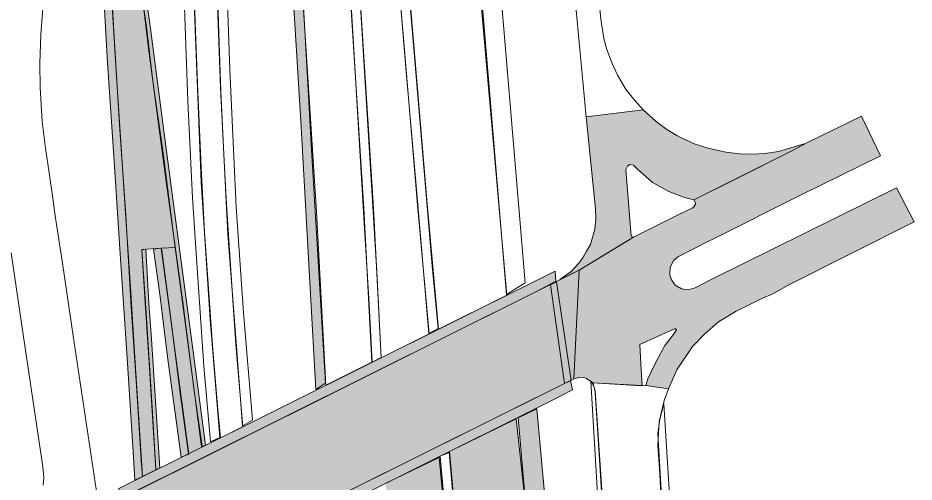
# Model space of a CAD drawing. Extents: x 2356431 to 2371438, y 6972864 to 6982525.
# Drawn here: x 2370057.35 to 2370098.21, y 6980460.74 to 6980481.89 of the extents above; entities that cross this region are included whole.
import ezdxf

# ---------------------------------------------------------------- set-up
doc = ezdxf.new("R2010")
doc.units = 0
doc.header["$LTSCALE"] = 5.6
for name, color, linetype, lineweight in [('10', 7, 'Continuous', 13), ('11', 7, 'Continuous', 13), ('12', 7, 'Continuous', 13), ('14', 7, 'Continuous', 13), ('9', 7, 'Continuous', 13)]:
    doc.layers.add(name, color=color, linetype=linetype, lineweight=lineweight)

msp = doc.modelspace()

# ---------------------------------------------------------------- hatches: boundary and pattern name
at = {"layer": '10'}
for points in [[(2370061.998, 6980495.212), (2370062.205, 6980495.82), (2370062.158, 6980494.532), (2370062.264, 6980492.607), (2370062.412, 6980490.213), (2370062.612, 6980487.943), (2370063.113, 6980483.482), (2370063.39, 6980481.404), (2370064.094, 6980476.048), (2370065.351, 6980466.571), (2370065.899, 6980462.433), (2370065.746, 6980462.358), (2370065.384, 6980464.9), (2370064.873, 6980468.935), (2370064.084, 6980474.66), (2370063.326, 6980480.386), (2370062.734, 6980485.288), (2370062.461, 6980487.906), (2370062.205, 6980490.449), (2370062.105, 6980492.297), (2370062.004, 6980494.3)], [(2370061.116, 6980492.097), (2370061.41, 6980493.153), (2370061.384, 6980490.377), (2370061.381, 6980488.729), (2370061.48, 6980485.473), (2370061.732, 6980481.01), (2370061.987, 6980477.034), (2370062.268, 6980472.868), (2370062.518, 6980468.744), (2370062.79, 6980464.67), (2370062.974, 6980461.735), (2370063.023, 6980461.004), (2370062.678, 6980460.827), (2370062.599, 6980462.116), (2370062.339, 6980466.151), (2370061.997, 6980471.365), (2370061.734, 6980475.359), (2370061.44, 6980479.848), (2370061.201, 6980483.916), (2370061.088, 6980487.339), (2370061.089, 6980490.841)], [(2370070.934, 6980464.96), (2370070.249, 6980477.189), (2370069.668, 6980486.54), (2370070.147, 6980486.506), (2370070.735, 6980475.886), (2370071.369, 6980465.251)], [(2370063.175, 6980471.348), (2370063.326, 6980468.881), (2370063.435, 6980467.251), (2370063.82, 6980461.383), (2370063.644, 6980461.317), (2370063.48, 6980463.892), (2370063.192, 6980468.448), (2370063.003, 6980471.329)], [(2370063.531, 6980471.354), (2370063.881, 6980471.405), (2370064.29, 6980468.36), (2370065.138, 6980462.022), (2370064.792, 6980461.879), (2370064.174, 6980466.444), (2370063.832, 6980469.185)], [(2370087.226, 6980426.987), (2370083.349, 6980442.931), (2370082.618, 6980446.178), (2370081.572, 6980451.392), (2370080.981, 6980455.377), (2370080.446, 6980460.341), (2370080.152, 6980463.664), (2370081.015, 6980464.088), (2370081.573, 6980457.9), (2370082.163, 6980453.363), (2370083, 6980448.712), (2370083.471, 6980446.562), (2370084.623, 6980441.218), (2370087.704, 6980427.094)], [(2370077.81, 6980453.447), (2370077.03, 6980462.132), (2370080.069, 6980463.622), (2370080.965, 6980455.331), (2370079.808, 6980455.201), (2370079.984, 6980453.44)]]:
    msp.add_hatch(color=256, dxfattribs=at).paths.add_polyline_path(points)
at = {"layer": '11'}
for points in [[(2370061.631, 6980482.662), (2370061.856, 6980478.993), (2370062.194, 6980473.908), (2370062.494, 6980469.368), (2370062.711, 6980465.94), (2370062.833, 6980464.078), (2370063.027, 6980461), (2370063.645, 6980461.305), (2370063.451, 6980464.214), (2370063.331, 6980466.199), (2370063.151, 6980468.913), (2370063.013, 6980471.102), (2370062.993, 6980471.341), (2370063.89, 6980471.398), (2370064.526, 6980471.425), (2370063.971, 6980475.723), (2370063.508, 6980479.012), (2370063.208, 6980481.486), (2370063.071, 6980482.426), (2370062.866, 6980483.907), (2370062.754, 6980484.891), (2370062.127, 6980484.852), (2370062.225, 6980483.176), (2370062.259, 6980482.657)], [(2370064.526, 6980471.425), (2370064.837, 6980469.041), (2370065.127, 6980466.881), (2370065.428, 6980464.58), (2370065.707, 6980462.452), (2370065.741, 6980462.328), (2370065.121, 6980462.038), (2370065.084, 6980462.37), (2370064.77, 6980464.683), (2370064.339, 6980468.055), (2370064.088, 6980469.904), (2370063.89, 6980471.398)]]:
    msp.add_hatch(color=256, dxfattribs=at).paths.add_polyline_path(points)
at = {"layer": '12'}
for points in [[(2370080.897, 6980469.886), (2370061.944, 6980460.456), (2370061.975, 6980459.97), (2370080.957, 6980469.412), (2370081.881, 6980469.901), (2370081.85, 6980470.347)], [(2370082.572, 6980465.372), (2370081.902, 6980469.86), (2370081.629, 6980469.726), (2370082.277, 6980465.23)], [(2370081.7, 6980464.457), (2370062.309, 6980454.809), (2370062.278, 6980455.295), (2370081.63, 6980464.923), (2370082.549, 6980465.373), (2370082.643, 6980464.945)]]:
    msp.add_hatch(color=256, dxfattribs=at).paths.add_polyline_path(points)
at = {"layer": '14'}
msp.add_hatch(color=256, dxfattribs=at).paths.add_polyline_path([(2370079.877, 6980420.103), (2370078.823, 6980434.545), (2370077.583, 6980450.967), (2370076.556, 6980461.863), (2370074.127, 6980460.697), (2370074.713, 6980450.548), (2370074.748, 6980450.081), (2370075.074, 6980445.825), (2370075.351, 6980442.097), (2370075.57, 6980439.143), (2370075.85, 6980435.576), (2370075.998, 6980433.541), (2370076.213, 6980430.704), (2370077.21, 6980430.71), (2370076.774, 6980437.083), (2370076.395, 6980441.589), (2370076.008, 6980446.585), (2370075.704, 6980450.852), (2370076.208, 6980450.861), (2370076.266, 6980450.272), (2370076.585, 6980446.275), (2370077.122, 6980439.042), (2370077.379, 6980434.955), (2370077.697, 6980430.784), (2370078.51, 6980420)])
at = {"layer": '9'}
for points in [[(2370082.936, 6980470.399), (2370085.417, 6980471.908), (2370085.305, 6980471.952), (2370085.063, 6980474.98), (2370085.144, 6980475.135), (2370085.254, 6980475.217), (2370085.419, 6980475.187), (2370085.588, 6980475.021), (2370086.279, 6980474.388), (2370087.025, 6980473.974), (2370087.74, 6980473.714), (2370088.164, 6980473.597), (2370092.635, 6980475.828), (2370093.257, 6980476.163), (2370092.491, 6980475.933), (2370092.023, 6980475.809), (2370091.407, 6980475.717), (2370090.814, 6980475.681), (2370090.261, 6980475.694), (2370089.621, 6980475.771), (2370088.826, 6980475.952), (2370088.221, 6980476.141), (2370087.693, 6980476.373), (2370087.391, 6980476.535), (2370086.932, 6980476.809), (2370086.457, 6980477.164), (2370085.856, 6980477.697), (2370083.266, 6980477.378), (2370083.68, 6980473.191), (2370083.698, 6980472.736), (2370083.65, 6980472.27), (2370083.452, 6980471.565), (2370083.281, 6980471.26), (2370083.127, 6980470.985), (2370082.925, 6980470.723), (2370082.571, 6980470.338), (2370082.053, 6980469.965), (2370082.936, 6980470.399)], [(2370098.209, 6980472.594), (2370092.467, 6980469.713), (2370091.765, 6980469.326), (2370091.268, 6980469.108), (2370090.657, 6980468.806), (2370090.094, 6980468.528), (2370089.293, 6980468.038), (2370088.667, 6980467.5), (2370088.101, 6980466.92), (2370087.397, 6980465.85), (2370087.005, 6980464.994), (2370085.979, 6980465.15), (2370086.067, 6980465.45), (2370086.229, 6980465.77), (2370086.449, 6980466.236), (2370086.847, 6980466.964), (2370087.276, 6980467.516), (2370087.383, 6980467.683), (2370087.315, 6980467.745), (2370085.707, 6980467.008), (2370085.762, 6980465.859), (2370085.812, 6980465.144), (2370083.569, 6980465.27), (2370083.269, 6980465.456), (2370083.238, 6980465.479), (2370083.133, 6980465.503), (2370082.963, 6980465.52), (2370082.697, 6980465.455), (2370082.935, 6980470.399), (2370085.387, 6980471.893), (2370087.551, 6980472.961), (2370088.097, 6980473.221), (2370088.165, 6980473.276), (2370088.252, 6980473.438), (2370088.164, 6980473.598), (2370090.093, 6980474.563), (2370092.635, 6980475.829), (2370093.355, 6980476.211), (2370095.819, 6980477.414), (2370096.671, 6980475.604), (2370093.06, 6980473.826), (2370088.997, 6980471.798), (2370088.866, 6980471.731), (2370087.468, 6980471.017), (2370087.24, 6980470.831), (2370087.081, 6980470.518), (2370087.076, 6980470.195), (2370087.13, 6980469.99), (2370087.31, 6980469.721), (2370087.602, 6980469.544), (2370087.912, 6980469.497), (2370088.231, 6980469.589), (2370088.989, 6980469.984), (2370097.415, 6980474.149)], [(2370062.295, 6980455.299), (2370061.986, 6980459.973), (2370062.002, 6980459.972), (2370065.155, 6980461.533), (2370082.935, 6980470.399), (2370082.697, 6980465.455)]]:
    msp.add_hatch(color=256, dxfattribs=at).paths.add_polyline_path(points)

# ---------------------------------------------------------------- linework, layer by layer
at = {"layer": '10'}
for points in [[(2370079.623, 6980469.291), (2370078.356, 6980484.56), (2370076.731, 6980503.135), (2370076.202, 6980514.848), (2370076.033, 6980522.906), (2370075.729, 6980531.942), (2370075.558, 6980537.697), (2370075.352, 6980546.611), (2370075.693, 6980546.637), (2370075.895, 6980539.233), (2370076.118, 6980532.795), (2370076.395, 6980521.796), (2370076.775, 6980509.081), (2370077.09, 6980503.679), (2370079.031, 6980486.997), (2370080.471, 6980469.814)], [(2370064.363, 6980542.721), (2370064.609, 6980535.288), (2370064.907, 6980527.193), (2370065.235, 6980515.826), (2370065.773, 6980502.462), (2370066.165, 6980490.357), (2370066.582, 6980478.706), (2370066.922, 6980472.044), (2370067.319, 6980466.905), (2370067.593, 6980463.304), (2370068.051, 6980463.557), (2370067.642, 6980468.447), (2370067.299, 6980473.26), (2370067.012, 6980479.53), (2370066.847, 6980484.319), (2370066.574, 6980492.642), (2370066.287, 6980500.376), (2370065.781, 6980514.636), (2370065.292, 6980528.962), (2370065.005, 6980536.866), (2370064.793, 6980542.699)], [(2370076.528, 6980467.712), (2370076.015, 6980473.414), (2370073.75, 6980500.359), (2370072.432, 6980515.001), (2370076.233, 6980515.025), (2370076.255, 6980514.469), (2370076.569, 6980505.974), (2370077.085, 6980499.331), (2370077.587, 6980493.658), (2370078.373, 6980483.55), (2370079.639, 6980469.263)], [(2370071.386, 6980465.155), (2370070.963, 6980473.062), (2370070.101, 6980486.53), (2370068.581, 6980486.508), (2370068.529, 6980498.4), (2370068.509, 6980501.587), (2370068.482, 6980508.473), (2370070.635, 6980508.665), (2370071.397, 6980500.149), (2370073.119, 6980473.2), (2370073.492, 6980466.203)], [(2370064.061, 6980508.063), (2370064.49, 6980508.103), (2370064.712, 6980502.036), (2370064.9, 6980496.081), (2370065.302, 6980484.88), (2370065.708, 6980474.406), (2370066.109, 6980468.157), (2370066.55, 6980462.775), (2370066.137, 6980462.571), (2370065.827, 6980466.031), (2370065.486, 6980470.949), (2370065.317, 6980473.687), (2370065.092, 6980478.101), (2370064.957, 6980481.945), (2370064.725, 6980489.065), (2370064.453, 6980496.617), (2370064.164, 6980504.203)], [(2370061.998, 6980495.212), (2370062.205, 6980495.82), (2370062.158, 6980494.532), (2370062.264, 6980492.607), (2370062.412, 6980490.213), (2370062.612, 6980487.943), (2370063.113, 6980483.482), (2370063.39, 6980481.404), (2370064.094, 6980476.048), (2370065.351, 6980466.571), (2370065.899, 6980462.433), (2370065.746, 6980462.358), (2370065.384, 6980464.9), (2370064.873, 6980468.935), (2370064.084, 6980474.66), (2370063.326, 6980480.386), (2370062.734, 6980485.288), (2370062.461, 6980487.906), (2370062.205, 6980490.449), (2370062.105, 6980492.297), (2370062.004, 6980494.3)], [(2370061.116, 6980492.097), (2370061.41, 6980493.153), (2370061.384, 6980490.377), (2370061.381, 6980488.729), (2370061.48, 6980485.473), (2370061.732, 6980481.01), (2370061.987, 6980477.034), (2370062.268, 6980472.868), (2370062.518, 6980468.744), (2370062.79, 6980464.67), (2370062.974, 6980461.735), (2370063.023, 6980461.004), (2370062.678, 6980460.827), (2370062.599, 6980462.116), (2370062.339, 6980466.151), (2370061.997, 6980471.365), (2370061.734, 6980475.359), (2370061.44, 6980479.848), (2370061.201, 6980483.916), (2370061.088, 6980487.339), (2370061.089, 6980490.841)], [(2370070.934, 6980464.96), (2370070.249, 6980477.189), (2370069.668, 6980486.54), (2370070.147, 6980486.506), (2370070.735, 6980475.886), (2370071.369, 6980465.251)], [(2370063.175, 6980471.348), (2370063.326, 6980468.881), (2370063.435, 6980467.251), (2370063.82, 6980461.383), (2370063.644, 6980461.317), (2370063.48, 6980463.892), (2370063.192, 6980468.448), (2370063.003, 6980471.329)], [(2370063.531, 6980471.354), (2370063.881, 6980471.405), (2370064.29, 6980468.36), (2370065.138, 6980462.022), (2370064.792, 6980461.879), (2370064.174, 6980466.444), (2370063.832, 6980469.185)], [(2370087.226, 6980426.987), (2370083.349, 6980442.931), (2370082.618, 6980446.178), (2370081.572, 6980451.392), (2370080.981, 6980455.377), (2370080.446, 6980460.341), (2370080.152, 6980463.664), (2370081.015, 6980464.088), (2370081.573, 6980457.9), (2370082.163, 6980453.363), (2370083, 6980448.712), (2370083.471, 6980446.562), (2370084.623, 6980441.218), (2370087.704, 6980427.094)], [(2370077.81, 6980453.447), (2370077.03, 6980462.132), (2370080.069, 6980463.622), (2370080.965, 6980455.331), (2370079.808, 6980455.201), (2370079.984, 6980453.44)], [(2370083.369, 6980398.258), (2370082.04, 6980404.176), (2370081.07, 6980409.481), (2370080.329, 6980415.448), (2370079.939, 6980419.982), (2370079.626, 6980423.712), (2370078.898, 6980433.678), (2370078.61, 6980437.537), (2370077.67, 6980450.313), (2370077.321, 6980453.938), (2370076.606, 6980461.921), (2370077.018, 6980462.094), (2370077.992, 6980451.009), (2370080.112, 6980422.833), (2370080.839, 6980414.751), (2370081.618, 6980408.907), (2370082.419, 6980404.54), (2370083.111, 6980401.288), (2370083.7, 6980398.541)]]:
    msp.add_lwpolyline(points, close=True, dxfattribs=at)
for points in [[(2370064.647, 6980504.191), (2370065.049, 6980492.452), (2370065.324, 6980485.114), (2370065.438, 6980481.677), (2370065.55, 6980478.528), (2370065.698, 6980475.079), (2370065.854, 6980472.124), (2370066.065, 6980469.141), (2370066.229, 6980466.964), (2370066.47, 6980464.052), (2370066.584, 6980462.764), (2370067.602, 6980463.262), (2370067.281, 6980467.028), (2370067.127, 6980469.261), (2370066.967, 6980471.769), (2370066.838, 6980473.648), (2370066.734, 6980475.673), (2370066.601, 6980478.543), (2370066.512, 6980481.19), (2370066.434, 6980483.546), (2370066.269, 6980488.508), (2370066.114, 6980492.48), (2370065.884, 6980499.245), (2370065.55, 6980508.683)], [(2370072.997, 6980508.683), (2370073.969, 6980497.51), (2370075.115, 6980483.907), (2370076.235, 6980470.589), (2370076.511, 6980467.738), (2370076.086, 6980467.512), (2370075.526, 6980474.067), (2370075.018, 6980479.793), (2370074.146, 6980490.502), (2370073.551, 6980497.383), (2370072.825, 6980505.585)], [(2370071.353, 6980505.446), (2370071.814, 6980500.396), (2370072.026, 6980497.376), (2370072.737, 6980486.106), (2370073.244, 6980477.996), (2370073.717, 6980470.328), (2370073.91, 6980466.422), (2370073.509, 6980466.214), (2370073.372, 6980468.848), (2370073.141, 6980472.535), (2370072.492, 6980483.261), (2370071.727, 6980494.97), (2370071.392, 6980500.322), (2370070.907, 6980505.716)], [(2370083.776, 6980460.198), (2370083.467, 6980465.334), (2370083.567, 6980465.199), (2370083.653, 6980464.972), (2370083.688, 6980464.594), (2370084.032, 6980459.152)], [(2370086.731, 6980459.598), (2370086.527, 6980462.959), (2370086.613, 6980463.605), (2370086.803, 6980464.302), (2370087.009, 6980460.894), (2370087.51, 6980453.322)]]:
    msp.add_lwpolyline(points, dxfattribs=at)
at = {"layer": '11'}
for points in [[(2370061.631, 6980482.662), (2370061.856, 6980478.993), (2370062.194, 6980473.908), (2370062.494, 6980469.368), (2370062.711, 6980465.94), (2370062.833, 6980464.078), (2370063.027, 6980461), (2370063.645, 6980461.305), (2370063.451, 6980464.214), (2370063.331, 6980466.199), (2370063.151, 6980468.913), (2370063.013, 6980471.102), (2370062.993, 6980471.341), (2370063.89, 6980471.398), (2370064.526, 6980471.425), (2370063.971, 6980475.723), (2370063.508, 6980479.012), (2370063.208, 6980481.486), (2370063.071, 6980482.426), (2370062.866, 6980483.907), (2370062.754, 6980484.891), (2370062.127, 6980484.852), (2370062.225, 6980483.176), (2370062.259, 6980482.657)], [(2370064.526, 6980471.425), (2370064.837, 6980469.041), (2370065.127, 6980466.881), (2370065.428, 6980464.58), (2370065.707, 6980462.452), (2370065.741, 6980462.328), (2370065.121, 6980462.038), (2370065.084, 6980462.37), (2370064.77, 6980464.683), (2370064.339, 6980468.055), (2370064.088, 6980469.904), (2370063.89, 6980471.398)]]:
    msp.add_lwpolyline(points, close=True, dxfattribs=at)
at = {"layer": '12'}
for points in [[(2370080.897, 6980469.886), (2370061.944, 6980460.456), (2370061.975, 6980459.97), (2370080.957, 6980469.412), (2370081.881, 6980469.901), (2370081.85, 6980470.347)], [(2370082.572, 6980465.372), (2370081.902, 6980469.86), (2370081.629, 6980469.726), (2370082.277, 6980465.23)], [(2370081.7, 6980464.457), (2370062.309, 6980454.809), (2370062.278, 6980455.295), (2370081.63, 6980464.923), (2370082.549, 6980465.373), (2370082.643, 6980464.945)]]:
    msp.add_lwpolyline(points, close=True, dxfattribs=at)
at = {"layer": '14'}
msp.add_lwpolyline([(2370073.912, 6980466.41), (2370073.569, 6980473.228), (2370071.846, 6980500.177), (2370070.806, 6980511.849), (2370069.631, 6980525.636), (2370068.228, 6980540.534), (2370066.496, 6980563.845), (2370065.503, 6980574.405), (2370064.995, 6980578.831), (2370064.434, 6980583.357), (2370063.4, 6980589.928), (2370062.005, 6980597.625), (2370063.456, 6980597.923), (2370063.959, 6980595.016), (2370064.887, 6980589.759), (2370065.578, 6980585.445), (2370066.049, 6980581.868), (2370066.762, 6980576.957), (2370067.326, 6980571.579), (2370067.954, 6980563.953), (2370069.528, 6980542.665), (2370073.305, 6980500.282), (2370075.566, 6980473.375), (2370076.095, 6980467.499)], close=True, dxfattribs=at)
msp.add_lwpolyline([(2370077.583, 6980450.967), (2370076.556, 6980461.863), (2370074.127, 6980460.697)], dxfattribs=at)
at = {"layer": '9'}
for points in [[(2370080.784, 6980503.11), (2370081.641, 6980494.208), (2370082.101, 6980489.362), (2370082.759, 6980482.736), (2370083.266, 6980477.378), (2370085.856, 6980477.697), (2370085.487, 6980478.112), (2370085.088, 6980478.618), (2370084.693, 6980479.278), (2370084.445, 6980479.816), (2370084.207, 6980480.445), (2370084.07, 6980480.957), (2370083.932, 6980481.826), (2370083.363, 6980487.624), (2370082.7, 6980494.503), (2370081.987, 6980501.927), (2370081.308, 6980509.074)], [(2370060.957, 6980460.121), (2370059.862, 6980467.41), (2370059.376, 6980470.721), (2370059.056, 6980472.879), (2370058.923, 6980473.791), (2370058.774, 6980474.824), (2370058.605, 6980475.958), (2370058.463, 6980477.175), (2370058.363, 6980478.723), (2370058.347, 6980479.817), (2370058.394, 6980481.14), (2370058.493, 6980482.33)], [(2370057.039, 6980471.18), (2370057.529, 6980467.876), (2370058.487, 6980461.44), (2370058.528, 6980460.954), (2370058.505, 6980460.599)], [(2370084.088, 6980458.593), (2370083.671, 6980464.894), (2370083.569, 6980465.27), (2370085.797, 6980465.136), (2370085.979, 6980465.15), (2370087.005, 6980464.994), (2370086.808, 6980464.458), (2370086.588, 6980463.497), (2370086.523, 6980462.415), (2370086.615, 6980461.14), (2370086.657, 6980460.074)]]:
    msp.add_lwpolyline(points, dxfattribs=at)
for points in [[(2370082.936, 6980470.399), (2370085.417, 6980471.908), (2370085.305, 6980471.952), (2370085.063, 6980474.98), (2370085.144, 6980475.135), (2370085.254, 6980475.217), (2370085.419, 6980475.187), (2370085.588, 6980475.021), (2370086.279, 6980474.388), (2370087.025, 6980473.974), (2370087.74, 6980473.714), (2370088.164, 6980473.597), (2370092.635, 6980475.828), (2370093.257, 6980476.163), (2370092.491, 6980475.933), (2370092.023, 6980475.809), (2370091.407, 6980475.717), (2370090.814, 6980475.681), (2370090.261, 6980475.694), (2370089.621, 6980475.771), (2370088.826, 6980475.952), (2370088.221, 6980476.141), (2370087.693, 6980476.373), (2370087.391, 6980476.535), (2370086.932, 6980476.809), (2370086.457, 6980477.164), (2370085.856, 6980477.697), (2370083.266, 6980477.378), (2370083.68, 6980473.191), (2370083.698, 6980472.736), (2370083.65, 6980472.27), (2370083.452, 6980471.565), (2370083.281, 6980471.26), (2370083.127, 6980470.985), (2370082.925, 6980470.723), (2370082.571, 6980470.338), (2370082.053, 6980469.965), (2370082.936, 6980470.399)], [(2370098.209, 6980472.594), (2370092.467, 6980469.713), (2370091.765, 6980469.326), (2370091.268, 6980469.108), (2370090.657, 6980468.806), (2370090.094, 6980468.528), (2370089.293, 6980468.038), (2370088.667, 6980467.5), (2370088.101, 6980466.92), (2370087.397, 6980465.85), (2370087.005, 6980464.994), (2370085.979, 6980465.15), (2370086.067, 6980465.45), (2370086.229, 6980465.77), (2370086.449, 6980466.236), (2370086.847, 6980466.964), (2370087.276, 6980467.516), (2370087.383, 6980467.683), (2370087.315, 6980467.745), (2370085.707, 6980467.008), (2370085.762, 6980465.859), (2370085.812, 6980465.144), (2370083.569, 6980465.27), (2370083.269, 6980465.456), (2370083.238, 6980465.479), (2370083.133, 6980465.503), (2370082.963, 6980465.52), (2370082.697, 6980465.455), (2370082.935, 6980470.399), (2370085.387, 6980471.893), (2370087.551, 6980472.961), (2370088.097, 6980473.221), (2370088.165, 6980473.276), (2370088.252, 6980473.438), (2370088.164, 6980473.598), (2370090.093, 6980474.563), (2370092.635, 6980475.829), (2370093.355, 6980476.211), (2370095.819, 6980477.414), (2370096.671, 6980475.604), (2370093.06, 6980473.826), (2370088.997, 6980471.798), (2370088.866, 6980471.731), (2370087.468, 6980471.017), (2370087.24, 6980470.831), (2370087.081, 6980470.518), (2370087.076, 6980470.195), (2370087.13, 6980469.99), (2370087.31, 6980469.721), (2370087.602, 6980469.544), (2370087.912, 6980469.497), (2370088.231, 6980469.589), (2370088.989, 6980469.984), (2370097.415, 6980474.149)], [(2370062.295, 6980455.299), (2370061.986, 6980459.973), (2370062.002, 6980459.972), (2370065.155, 6980461.533), (2370082.935, 6980470.399), (2370082.697, 6980465.455)]]:
    msp.add_lwpolyline(points, close=True, dxfattribs=at)

doc.saveas('drawing.dxf')
